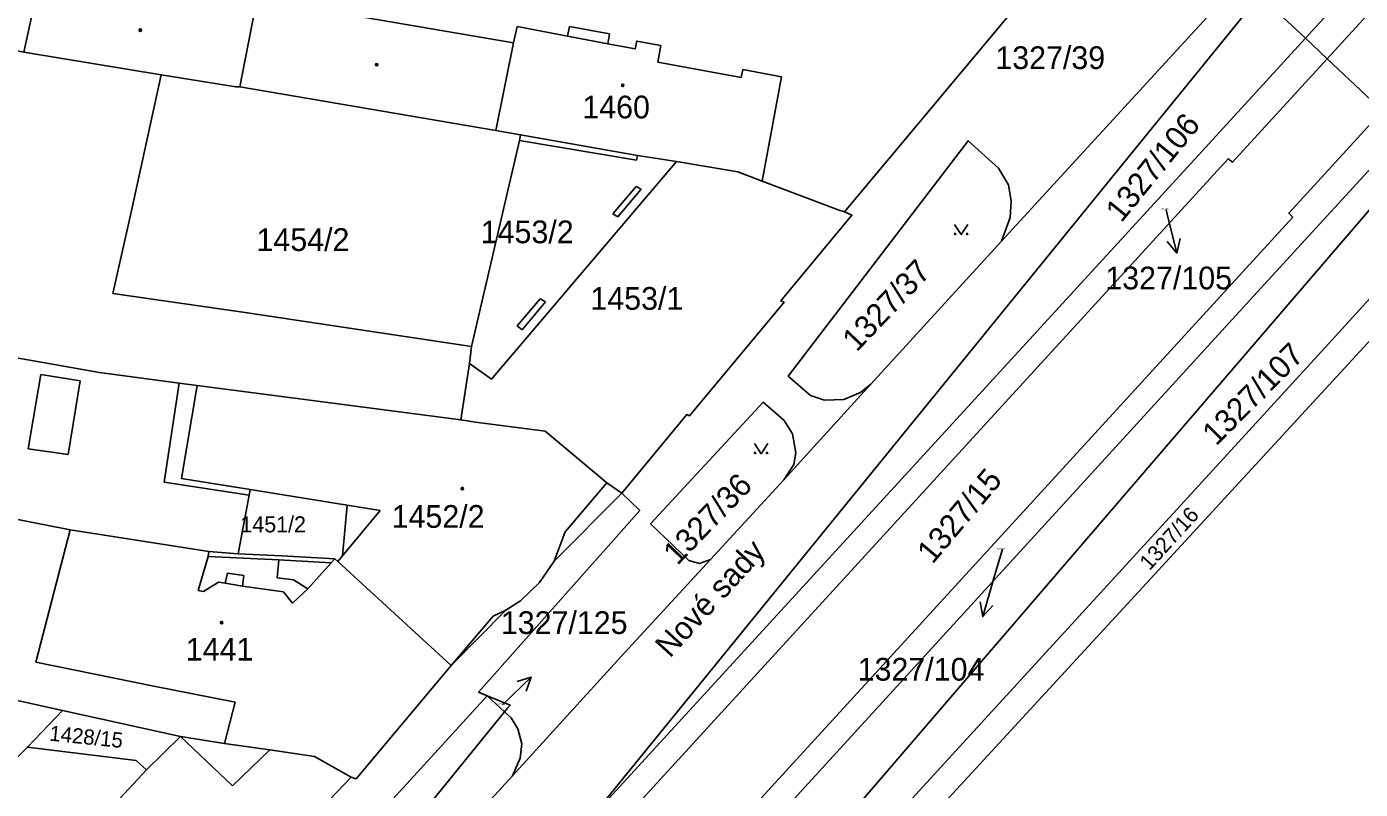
# Model space of a CAD drawing. Extents: x -598934 to -598196, y -1162208 to -1161502.
# Drawn here: x -598545.1 to -598445.3, y -1161658.4 to -1161601.3 of the extents above; entities that cross this region are included whole.
import ezdxf

# ---------------------------------------------------------------- set-up
doc = ezdxf.new("R2010")
doc.units = 0
for name, color, linetype in [('KN_CAR_KR', 7, 'Continuous'), ('KN_KULTURY', 7, 'Continuous'), ('KN_PARC_CIS_POM', 7, 'Continuous'), ('KN_PARC_CIS_POZ', 7, 'Continuous'), ('KN_PARC_CIS_STAV', 7, 'Continuous'), ('KN_PARC_PLOCHA', 7, 'Continuous'), ('KN_ULICE', 7, 'Continuous'), ('PARC_C_SIPKA', 7, 'Continuous'), ('parcely_l', 7, 'Continuous')]:
    doc.layers.add(name, color=color, linetype=linetype)

msp = doc.modelspace()

# ---------------------------------------------------------------- linework, layer by layer
at = {"layer": 'KN_CAR_KR'}
for points in [[(-598528.02, -1161600.24), (-598529.12, -1161605.85)], [(-598504.59, -1161602.07), (-598501.58, -1161602.63)], [(-598509.96, -1161609.12), (-598508.64, -1161602.57)], [(-598508.2, -1161609.86), (-598499.44, -1161611.34)], [(-598499.44, -1161611.34), (-598499.36, -1161610.98)], [(-598501.21, -1161615.35), (-598499.47, -1161613.31)], [(-598499.1, -1161613.51), (-598500.83, -1161615.58)], [(-598499.47, -1161613.31), (-598499.1, -1161613.51)], [(-598500.83, -1161615.58), (-598501.21, -1161615.35)], [(-598508.38, -1161623.74), (-598506.64, -1161621.71)], [(-598506.25, -1161621.94), (-598507.99, -1161624.03)], [(-598506.64, -1161621.71), (-598506.25, -1161621.94)], [(-598507.99, -1161624.03), (-598508.38, -1161623.74)], [(-598544.96, -1161632.94), (-598544, -1161627.37)], [(-598544, -1161627.37), (-598541.06, -1161627.84)], [(-598541.06, -1161627.84), (-598541.96, -1161633.36)], [(-598541.96, -1161633.36), (-598544.96, -1161632.94)], [(-598528.35, -1161635.98), (-598528.42, -1161636.39)], [(-598501.66, -1161635.48), (-598504.77, -1161639.13)], [(-598521.09, -1161637.15), (-598518.63, -1161637.55)], [(-598521.44, -1161640.93), (-598518.63, -1161637.55)], [(-598544.38, -1161648.88), (-598541.81, -1161638.99)], [(-598504.77, -1161639.13), (-598505.6, -1161641.33)], [(-598532.25, -1161643.52), (-598531.49, -1161640.98)], [(-598531.43, -1161640.62), (-598531.49, -1161640.98)], [(-598531.49, -1161640.98), (-598526.2, -1161641.24)], [(-598526.2, -1161641.24), (-598526.33, -1161642.58)], [(-598522.28, -1161641.47), (-598526.2, -1161641.24)], [(-598522, -1161641.16), (-598522.28, -1161641.47)], [(-598530.21, -1161642.99), (-598530.04, -1161642.23)], [(-598530.04, -1161642.23), (-598528.83, -1161642.4)], [(-598528.83, -1161642.4), (-598528.92, -1161643.2)], [(-598524.03, -1161643.4), (-598522.28, -1161641.47)], [(-598531.85, -1161643.6), (-598530.71, -1161642.91)], [(-598530.71, -1161642.91), (-598530.21, -1161642.99)], [(-598530.21, -1161642.99), (-598528.92, -1161643.2)], [(-598528.92, -1161643.2), (-598525.85, -1161643.62)], [(-598526.33, -1161642.58), (-598525.11, -1161642.74)], [(-598525.17, -1161644.48), (-598524.03, -1161643.4)], [(-598525.11, -1161642.74), (-598524.03, -1161643.4)], [(-598532.25, -1161643.52), (-598531.85, -1161643.6)], [(-598525.85, -1161643.62), (-598525.17, -1161644.48)], [(-598509.22, -1161645.01), (-598510.16, -1161645.46)], [(-598510.16, -1161645.46), (-598513.3, -1161649.15)], [(-598535.68, -1161650.66), (-598544.38, -1161648.88)], [(-598529.48, -1161651.89), (-598535.68, -1161650.66)], [(-598530.26, -1161654.98), (-598529.48, -1161651.89)], [(-598533.57, -1161654.46), (-598529.68, -1161658.14)], [(-598529.68, -1161658.14), (-598526.88, -1161655.45)]]:
    msp.add_lwpolyline(points, dxfattribs=at)
at = {"layer": 'KN_KULTURY'}
for points in [[(-598475.642, -1161616.152), (-598475.142, -1161616.902), (-598474.642, -1161616.152)], [(-598490.612, -1161632.542), (-598490.112, -1161633.292), (-598489.612, -1161632.542)]]:
    msp.add_lwpolyline(points, dxfattribs=at)
for centre, radius in [((-598536.57, -1161601.61), 0.09), ((-598536.57, -1161601.61), 0.0398), ((-598518.88, -1161604.2), 0.09), ((-598518.88, -1161604.2), 0.0398), ((-598500.47, -1161605.74), 0.09), ((-598500.47, -1161605.74), 0.0398), ((-598475.592, -1161616.851), 0.05), ((-598474.693, -1161616.851), 0.05), ((-598490.562, -1161633.241), 0.05), ((-598489.663, -1161633.241), 0.05), ((-598512.47, -1161635.9), 0.09), ((-598512.47, -1161635.9), 0.0398), ((-598530.48, -1161645.94), 0.09), ((-598530.48, -1161645.94), 0.0398)]:
    msp.add_circle(centre, radius, dxfattribs=at)
at = {"layer": 'KN_PARC_PLOCHA'}
for points in [[(-598423.21, -1161568.79), (-598420.91, -1161571.06), (-598421.93, -1161572.17), (-598449.39, -1161602.22), (-598452.8, -1161599.01), (-598438.32, -1161581.74), (-598435.01, -1161576.84), (-598428.2, -1161569.42), (-598425.39, -1161566.34)], [(-598419.3, -1161572.65), (-598420.31, -1161573.75), (-598447.76, -1161603.75), (-598449.39, -1161602.22), (-598421.93, -1161572.17), (-598420.91, -1161571.06)], [(-598415.2, -1161576.69), (-598443.61, -1161607.65), (-598447.76, -1161603.75), (-598420.31, -1161573.75), (-598419.3, -1161572.65)], [(-598449.39, -1161602.22), (-598457.13, -1161610.69), (-598502.88, -1161660.58), (-598453, -1161599.23), (-598452.8, -1161599.01)], [(-598545.28, -1161603.26), (-598535.01, -1161604.94), (-598537.19, -1161614.99), (-598538.62, -1161621.3), (-598528.73, -1161622.73), (-598511.79, -1161625.27), (-598511.94, -1161626.55), (-598512.59, -1161630.77), (-598532.32, -1161628.19), (-598533.65, -1161628.02), (-598539.63, -1161627.23), (-598560.25, -1161623.59), (-598558.85, -1161616.58), (-598558.4, -1161613.55), (-598557.25, -1161608.48), (-598555.71, -1161608.8), (-598553.66, -1161601.61)], [(-598447.76, -1161603.75), (-598454.84, -1161611.48), (-598455.16, -1161611.23), (-598501.41, -1161661.76), (-598504.18, -1161664.78), (-598505.37, -1161663.64), (-598502.88, -1161660.58), (-598457.13, -1161610.69), (-598449.39, -1161602.22)], [(-598443.61, -1161607.65), (-598450.63, -1161615.3), (-598450.33, -1161615.61), (-598497.15, -1161666.75), (-598499.48, -1161669.29), (-598504.18, -1161664.78), (-598501.41, -1161661.76), (-598455.16, -1161611.23), (-598454.84, -1161611.48), (-598447.76, -1161603.75)], [(-598508.12, -1161609.45), (-598508.2, -1161609.86), (-598511.79, -1161625.27), (-598528.73, -1161622.73), (-598538.62, -1161621.3), (-598537.19, -1161614.99), (-598535.01, -1161604.94), (-598529.41, -1161605.86), (-598529.12, -1161605.85), (-598509.96, -1161609.12)], [(-598441.98, -1161609.19), (-598452.99, -1161621.22), (-598496.1, -1161668.36), (-598498.13, -1161670.59), (-598499.48, -1161669.29), (-598497.15, -1161666.75), (-598450.33, -1161615.61), (-598450.63, -1161615.3), (-598443.61, -1161607.65)], [(-598496.45, -1161611.44), (-598510.29, -1161627.71), (-598511.94, -1161626.55), (-598511.79, -1161625.27), (-598508.2, -1161609.86), (-598508.12, -1161609.45), (-598499.36, -1161610.98)], [(-598440.63, -1161610.45), (-598487.2, -1161664.63), (-598493.87, -1161672.5), (-598494.79, -1161673.79), (-598498.13, -1161670.59), (-598496.1, -1161668.36), (-598452.99, -1161621.22), (-598441.98, -1161609.19)], [(-598437.32, -1161613.76), (-598448.19, -1161625.65), (-598493.45, -1161675.07), (-598494.79, -1161673.79), (-598493.87, -1161672.5), (-598487.2, -1161664.63), (-598440.63, -1161610.45), (-598440.23, -1161610.79), (-598438.3, -1161612.74)], [(-598472.12, -1161617.39), (-598481.9, -1161628.09), (-598482.68, -1161628.72), (-598483.92, -1161629.25), (-598485.37, -1161629.29), (-598486.41, -1161628.93), (-598488.08, -1161627.5), (-598474.63, -1161609.88), (-598472.35, -1161611.93), (-598471.61, -1161613.17), (-598471.39, -1161614.41), (-598471.47, -1161615.63)], [(-598490.04, -1161612.91), (-598484.36, -1161615.05), (-598483.87, -1161615.19), (-598483.32, -1161615.46), (-598488.64, -1161621.85), (-598488.4, -1161621.97), (-598495.46, -1161630.46), (-598495.67, -1161630.35), (-598500.54, -1161636.25), (-598501.66, -1161635.48), (-598506.27, -1161631.62), (-598511.49, -1161630.94), (-598512.59, -1161630.77), (-598511.94, -1161626.55), (-598510.29, -1161627.71), (-598496.45, -1161611.44), (-598491.85, -1161612.22)], [(-598435.81, -1161615.34), (-598438.63, -1161618.4), (-598492.06, -1161676.4), (-598493.45, -1161675.07), (-598448.19, -1161625.65), (-598437.32, -1161613.76)], [(-598560.25, -1161623.59), (-598539.63, -1161627.23), (-598533.65, -1161628.02), (-598534.77, -1161635.43), (-598528.42, -1161636.39), (-598529.24, -1161640.79), (-598531.43, -1161640.62), (-598541.81, -1161638.99), (-598547.4, -1161637.89), (-598567.35, -1161633.97), (-598576.72, -1161632.1), (-598574.77, -1161620.33)], [(-598532.32, -1161628.19), (-598533.48, -1161635.15), (-598528.35, -1161635.98), (-598521.09, -1161637.15), (-598521.44, -1161640.93), (-598521.79, -1161641.35), (-598522, -1161641.16), (-598525.98, -1161640.94), (-598529.24, -1161640.79), (-598528.42, -1161636.39), (-598534.77, -1161635.43), (-598533.65, -1161628.02)], [(-598512.59, -1161630.77), (-598511.49, -1161630.94), (-598506.27, -1161631.62), (-598501.66, -1161635.48), (-598500.54, -1161636.25), (-598505.6, -1161641.33), (-598506.7, -1161642.94), (-598508.13, -1161644.29), (-598509.22, -1161645.01), (-598513.3, -1161649.15), (-598521.79, -1161641.35), (-598521.44, -1161640.93), (-598521.09, -1161637.15), (-598528.35, -1161635.98), (-598533.48, -1161635.15), (-598532.32, -1161628.19)], [(-598488.42, -1161635.24), (-598493.91, -1161641.2), (-598494.73, -1161641.51), (-598495.52, -1161641.28), (-598498.38, -1161638.54), (-598489.95, -1161629.45), (-598488.39, -1161630.8), (-598487.77, -1161631.81), (-598487.51, -1161633.24), (-598487.66, -1161634.1)], [(-598529.24, -1161640.79), (-598525.98, -1161640.94), (-598522, -1161641.16), (-598521.79, -1161641.35), (-598513.3, -1161649.15), (-598520.41, -1161657.62), (-598520.79, -1161657.48), (-598523.54, -1161655.94), (-598526.88, -1161655.45), (-598530.26, -1161654.98), (-598533.57, -1161654.46), (-598542.39, -1161652.51), (-598550.29, -1161650.75), (-598549.72, -1161648.11), (-598547.4, -1161637.89), (-598541.81, -1161638.99), (-598531.43, -1161640.62)], [(-598509.32, -1161652.6), (-598516.2, -1161661.08), (-598520.6, -1161666.22), (-598541.05, -1161689.39), (-598542.22, -1161690.68), (-598542.71, -1161690.57), (-598543.81, -1161690.01), (-598544.94, -1161688.98), (-598510.61, -1161651.4)], [(-598509.32, -1161652.6), (-598510.61, -1161651.4), (-598508.89, -1161652.11), (-598509.1, -1161652.33)], [(-598533.57, -1161654.46), (-598536.1, -1161656.95), (-598536.87, -1161656.25), (-598545.02, -1161655.24), (-598542.39, -1161652.51)], [(-598508.71, -1161657.4), (-598538.27, -1161689.71), (-598539.31, -1161690.33), (-598540.45, -1161690.7), (-598541.63, -1161690.81), (-598542.22, -1161690.68), (-598541.05, -1161689.39), (-598520.6, -1161666.22), (-598516.2, -1161661.08), (-598509.32, -1161652.6), (-598508.82, -1161653.06), (-598508.32, -1161653.87), (-598508.03, -1161654.99), (-598508.15, -1161656.06)], [(-598536.1, -1161656.95), (-598543.36, -1161664.75), (-598548.22, -1161669.81), (-598553.01, -1161665.26), (-598553.29, -1161665.01), (-598553.46, -1161664.69), (-598553.52, -1161664.38), (-598553.45, -1161663.96), (-598553.24, -1161663.61), (-598552.96, -1161663.37), (-598548.13, -1161658.38), (-598545.02, -1161655.24), (-598536.87, -1161656.25)], [(-598520.79, -1161657.48), (-598535.07, -1161672.42), (-598543.36, -1161664.75), (-598536.1, -1161656.95), (-598533.57, -1161654.46), (-598530.26, -1161654.98), (-598526.88, -1161655.45), (-598523.54, -1161655.94)]]:
    msp.add_lwpolyline(points, close=True, dxfattribs=at)
for points in [[(-598601.64, -1161758.47), (-598594.41, -1161746.34), (-598574.71, -1161725.04), (-598562.49, -1161716.2), (-598546.26, -1161698.46), (-598538.27, -1161689.71), (-598508.71, -1161657.4), (-598500.6, -1161648.49), (-598493.91, -1161641.2), (-598488.42, -1161635.24), (-598481.9, -1161628.09), (-598472.12, -1161617.39), (-598454.81, -1161598.51), (-598446.33, -1161589.22), (-598435.01, -1161576.84), (-598438.32, -1161581.74), (-598452.8, -1161599.01), (-598453, -1161599.23), (-598502.88, -1161660.58), (-598537.16, -1161698.1), (-598569.06, -1161732.86), (-598601.28, -1161767.71)], [(-598543.94, -1161597.07), (-598545.28, -1161603.26), (-598553.66, -1161601.61), (-598579.26, -1161595.13)], [(-598521.93, -1161600.29), (-598508.64, -1161602.57), (-598508.36, -1161601.34), (-598504.59, -1161602.07), (-598504.44, -1161601.34), (-598501.46, -1161601.89), (-598501.58, -1161602.63), (-598499.54, -1161603.01), (-598499.42, -1161602.43), (-598497.61, -1161602.77), (-598497.84, -1161604), (-598491.6, -1161605.15), (-598491.49, -1161604.56), (-598488.59, -1161605.09), (-598490.04, -1161612.91), (-598491.85, -1161612.22), (-598496.45, -1161611.44), (-598499.36, -1161610.98), (-598508.12, -1161609.45), (-598509.96, -1161609.12), (-598529.12, -1161605.85), (-598529.41, -1161605.86), (-598535.01, -1161604.94), (-598545.28, -1161603.26), (-598543.94, -1161597.07)], [(-598454.81, -1161598.51), (-598472.12, -1161617.39), (-598471.47, -1161615.63), (-598471.39, -1161614.41), (-598471.61, -1161613.17), (-598472.35, -1161611.93), (-598474.63, -1161609.88), (-598488.08, -1161627.5), (-598486.41, -1161628.93), (-598485.37, -1161629.29), (-598483.92, -1161629.25), (-598482.68, -1161628.72), (-598481.9, -1161628.09), (-598488.42, -1161635.24), (-598487.66, -1161634.1), (-598487.51, -1161633.24), (-598487.77, -1161631.81), (-598488.39, -1161630.8), (-598489.95, -1161629.45), (-598498.38, -1161638.54), (-598495.52, -1161641.28), (-598494.73, -1161641.51), (-598493.91, -1161641.2), (-598500.6, -1161648.49), (-598508.71, -1161657.4), (-598508.15, -1161656.06), (-598508.03, -1161654.99), (-598508.32, -1161653.87), (-598508.82, -1161653.06), (-598509.32, -1161652.6), (-598509.1, -1161652.33), (-598508.89, -1161652.11), (-598510.61, -1161651.4), (-598511.26, -1161651.13), (-598499.2, -1161637.54), (-598500.54, -1161636.25), (-598495.67, -1161630.35), (-598495.46, -1161630.46), (-598488.4, -1161621.97), (-598488.64, -1161621.85), (-598483.32, -1161615.46), (-598483.87, -1161615.19), (-598470.85, -1161599.65)], [(-598470.85, -1161599.65), (-598483.87, -1161615.19), (-598484.36, -1161615.05), (-598490.04, -1161612.91), (-598488.59, -1161605.09), (-598491.49, -1161604.56), (-598491.6, -1161605.15), (-598497.84, -1161604), (-598497.61, -1161602.77), (-598499.42, -1161602.43), (-598499.54, -1161603.01), (-598501.58, -1161602.63), (-598501.46, -1161601.89), (-598504.44, -1161601.34), (-598504.59, -1161602.07), (-598508.36, -1161601.34), (-598508.64, -1161602.57), (-598521.93, -1161600.29)], [(-598444.82, -1161773.72), (-598474.53, -1161747.01), (-598458.77, -1161729.49), (-598468.63, -1161720.8), (-598458.45, -1161708.36), (-598488.05, -1161680.21), (-598492.06, -1161676.4), (-598438.63, -1161618.4)], [(-598535.07, -1161672.42), (-598520.79, -1161657.48), (-598520.41, -1161657.62), (-598513.3, -1161649.15), (-598509.22, -1161645.01), (-598508.13, -1161644.29), (-598506.7, -1161642.94), (-598505.6, -1161641.33), (-598500.54, -1161636.25), (-598499.2, -1161637.54), (-598511.26, -1161651.13), (-598510.61, -1161651.4), (-598544.94, -1161688.98)], [(-598567.35, -1161665.43), (-598552.3, -1161650.32), (-598550.29, -1161650.75), (-598542.39, -1161652.51), (-598545.02, -1161655.24), (-598548.13, -1161658.38), (-598552.96, -1161663.37)]]:
    msp.add_lwpolyline(points, dxfattribs=at)
at = {"layer": 'PARC_C_SIPKA'}
for points in [[(-598459.81, -1161615.04), (-598459.73, -1161615.37), (-598459.004, -1161618.281)], [(-598458.761, -1161617.19), (-598459.004, -1161618.281), (-598459.731, -1161617.432)], [(-598472.06, -1161640.44), (-598472.69, -1161642.6), (-598473.527, -1161645.481)], [(-598472.767, -1161644.66), (-598473.527, -1161645.481), (-598473.728, -1161644.381)], [(-598509.47, -1161652.08), (-598507.308, -1161650)], [(-598508.375, -1161650.333), (-598507.308, -1161650), (-598507.682, -1161651.054)]]:
    msp.add_lwpolyline(points, dxfattribs=at)
at = {"layer": 'parcely_l'}
for points in [[(-598449.39, -1161602.22), (-598421.93, -1161572.17), (-598420.91, -1161571.06)], [(-598419.3, -1161572.65), (-598420.31, -1161573.75), (-598447.76, -1161603.75)], [(-598545.28, -1161603.26), (-598543.94, -1161597.07), (-598543.73, -1161596.1), (-598530.32, -1161598.92), (-598528.99, -1161599.15), (-598527.81, -1161599.28), (-598524.69, -1161599.81), (-598524.6, -1161599.32), (-598521.85, -1161599.79), (-598521.93, -1161600.29), (-598508.64, -1161602.57), (-598508.36, -1161601.34), (-598504.59, -1161602.07), (-598504.44, -1161601.34), (-598501.46, -1161601.89), (-598501.58, -1161602.63), (-598499.54, -1161603.01), (-598499.42, -1161602.43), (-598497.61, -1161602.77), (-598497.84, -1161604), (-598491.6, -1161605.15), (-598491.49, -1161604.56), (-598488.59, -1161605.09), (-598490.04, -1161612.91)], [(-598454.81, -1161598.51), (-598472.12, -1161617.39)], [(-598502.88, -1161660.58), (-598453, -1161599.23), (-598452.8, -1161599.01)], [(-598452.8, -1161599.01), (-598449.39, -1161602.22)], [(-598483.87, -1161615.19), (-598470.85, -1161599.65)], [(-598449.39, -1161602.22), (-598457.13, -1161610.69), (-598502.88, -1161660.58)], [(-598447.76, -1161603.75), (-598449.39, -1161602.22)], [(-598545.28, -1161603.26), (-598535.01, -1161604.94)], [(-598504.18, -1161664.78), (-598501.41, -1161661.76), (-598455.16, -1161611.23), (-598454.84, -1161611.48), (-598447.76, -1161603.75)], [(-598447.76, -1161603.75), (-598443.61, -1161607.65)], [(-598535.01, -1161604.94), (-598537.19, -1161614.99), (-598538.62, -1161621.3), (-598528.73, -1161622.73), (-598511.79, -1161625.27)], [(-598508.12, -1161609.45), (-598509.96, -1161609.12), (-598529.12, -1161605.85), (-598529.41, -1161605.86), (-598535.01, -1161604.94)], [(-598443.61, -1161607.65), (-598450.63, -1161615.3), (-598450.33, -1161615.61), (-598497.15, -1161666.75), (-598499.48, -1161669.29)], [(-598511.79, -1161625.27), (-598508.2, -1161609.86), (-598508.12, -1161609.45)], [(-598508.12, -1161609.45), (-598499.36, -1161610.98), (-598496.45, -1161611.44)], [(-598498.13, -1161670.59), (-598496.1, -1161668.36), (-598452.99, -1161621.22), (-598441.98, -1161609.19)], [(-598440.63, -1161610.45), (-598487.2, -1161664.63), (-598493.87, -1161672.5), (-598494.79, -1161673.79)], [(-598472.12, -1161617.39), (-598471.47, -1161615.63), (-598471.39, -1161614.41), (-598471.61, -1161613.17), (-598472.35, -1161611.93), (-598474.63, -1161609.88), (-598488.08, -1161627.5), (-598486.41, -1161628.93), (-598485.37, -1161629.29), (-598483.92, -1161629.25), (-598482.68, -1161628.72), (-598481.9, -1161628.09)], [(-598496.45, -1161611.44), (-598510.29, -1161627.71), (-598511.94, -1161626.55)], [(-598490.04, -1161612.91), (-598491.85, -1161612.22), (-598496.45, -1161611.44)], [(-598490.04, -1161612.91), (-598484.36, -1161615.05), (-598483.87, -1161615.19)], [(-598493.45, -1161675.07), (-598448.19, -1161625.65), (-598437.32, -1161613.76)], [(-598500.54, -1161636.25), (-598495.67, -1161630.35), (-598495.46, -1161630.46), (-598488.4, -1161621.97), (-598488.64, -1161621.85), (-598483.32, -1161615.46), (-598483.87, -1161615.19)], [(-598435.81, -1161615.34), (-598438.63, -1161618.4), (-598492.06, -1161676.4)], [(-598472.12, -1161617.39), (-598481.9, -1161628.09)], [(-598560.25, -1161623.59), (-598539.63, -1161627.23), (-598533.65, -1161628.02)], [(-598511.94, -1161626.55), (-598511.79, -1161625.27)], [(-598511.94, -1161626.55), (-598512.59, -1161630.77)], [(-598533.65, -1161628.02), (-598534.77, -1161635.43), (-598528.42, -1161636.39), (-598529.24, -1161640.79)], [(-598532.32, -1161628.19), (-598533.65, -1161628.02)], [(-598521.79, -1161641.35), (-598521.44, -1161640.93), (-598521.09, -1161637.15), (-598528.35, -1161635.98), (-598533.48, -1161635.15), (-598532.32, -1161628.19)], [(-598532.32, -1161628.19), (-598512.59, -1161630.77)], [(-598481.9, -1161628.09), (-598488.42, -1161635.24)], [(-598488.42, -1161635.24), (-598487.66, -1161634.1), (-598487.51, -1161633.24), (-598487.77, -1161631.81), (-598488.39, -1161630.8), (-598489.95, -1161629.45), (-598498.38, -1161638.54), (-598495.52, -1161641.28), (-598494.73, -1161641.51), (-598493.91, -1161641.2)], [(-598512.59, -1161630.77), (-598511.49, -1161630.94), (-598506.27, -1161631.62), (-598501.66, -1161635.48), (-598500.54, -1161636.25)], [(-598488.42, -1161635.24), (-598493.91, -1161641.2)], [(-598513.3, -1161649.15), (-598509.22, -1161645.01), (-598508.13, -1161644.29), (-598506.7, -1161642.94), (-598505.6, -1161641.33), (-598500.54, -1161636.25)], [(-598510.61, -1161651.4), (-598511.26, -1161651.13), (-598499.2, -1161637.54), (-598500.54, -1161636.25)], [(-598529.24, -1161640.79), (-598531.43, -1161640.62), (-598541.81, -1161638.99), (-598547.4, -1161637.89)], [(-598521.79, -1161641.35), (-598522, -1161641.16), (-598525.98, -1161640.94), (-598529.24, -1161640.79)], [(-598513.3, -1161649.15), (-598521.79, -1161641.35)], [(-598493.91, -1161641.2), (-598500.6, -1161648.49), (-598508.71, -1161657.4)], [(-598520.79, -1161657.48), (-598520.41, -1161657.62), (-598513.3, -1161649.15)], [(-598550.29, -1161650.75), (-598542.39, -1161652.51)], [(-598510.61, -1161651.4), (-598544.94, -1161688.98), (-598543.81, -1161690.01), (-598542.71, -1161690.57), (-598542.22, -1161690.68)], [(-598509.32, -1161652.6), (-598509.1, -1161652.33), (-598508.89, -1161652.11), (-598510.61, -1161651.4)], [(-598510.61, -1161651.4), (-598509.32, -1161652.6)], [(-598545.02, -1161655.24), (-598542.39, -1161652.51)], [(-598542.39, -1161652.51), (-598533.57, -1161654.46)], [(-598542.22, -1161690.68), (-598541.05, -1161689.39), (-598520.6, -1161666.22), (-598516.2, -1161661.08), (-598509.32, -1161652.6)], [(-598508.71, -1161657.4), (-598508.15, -1161656.06), (-598508.03, -1161654.99), (-598508.32, -1161653.87), (-598508.82, -1161653.06), (-598509.32, -1161652.6)], [(-598553.45, -1161663.96), (-598553.24, -1161663.61), (-598552.96, -1161663.37), (-598548.13, -1161658.38), (-598545.02, -1161655.24)], [(-598536.1, -1161656.95), (-598536.87, -1161656.25), (-598545.02, -1161655.24)], [(-598536.1, -1161656.95), (-598533.57, -1161654.46)], [(-598533.57, -1161654.46), (-598530.26, -1161654.98), (-598526.88, -1161655.45), (-598523.54, -1161655.94), (-598520.79, -1161657.48)], [(-598543.36, -1161664.75), (-598536.1, -1161656.95)], [(-598508.71, -1161657.4), (-598538.27, -1161689.71)], [(-598520.79, -1161657.48), (-598535.07, -1161672.42)]]:
    msp.add_lwpolyline(points, dxfattribs=at)

# ---------------------------------------------------------------- texts
at = {"layer": 'KN_PARC_CIS_POM'}
for s, p in [('1327/105', (-598460.193, -1161615.04)), ('1327/104', (-598472.443, -1161640.44)), ('1327/125', (-598509.853, -1161652.08))]:
    msp.add_text(s, height=0.1, dxfattribs=at).set_placement(p)
at = {"layer": 'KN_PARC_CIS_POZ'}
for s, height, p in [('1327/39', 1.7, (-598472.587, -1161604.52)), ('1327/105', 1.7, (-598464.357, -1161621)), ('1453/1', 1.7, (-598502.887, -1161622.53)), ('1451/2', 1.2, (-598529.08, -1161639.18)), ('1327/125', 1.7, (-598509.587, -1161646.78)), ('1327/104', 1.7, (-598482.887, -1161650.27))]:
    msp.add_text(s, height=height, dxfattribs=at).set_placement(p)
for s, height, rotation, p in [('1327/106', 1.7, 50.83094, (-598463.156, -1161616.072)), ('1327/37', 1.7, 46.41916, (-598482.966, -1161625.745)), ('1327/107', 1.7, 45.03336, (-598456.065, -1161632.761)), ('1327/15', 1.7, 49.9291, (-598477.283, -1161641.61)), ('1327/36', 1.7, 46.01459, (-598496.375, -1161641.697)), ('1327/16', 1.16, 47.7003, (-598461.046, -1161642.088)), ('1428/15', 1.14, 354.19453, (-598543.41, -1161654.756))]:
    msp.add_text(s, height=height, rotation=rotation, dxfattribs=at).set_placement(p)
at = {"layer": 'KN_PARC_CIS_STAV'}
for s, p in [('1460', (-598503.492, -1161608.21)), ('1454/2', (-598527.872, -1161618.13)), ('1453/2', (-598511.092, -1161617.55)), ('1452/2', (-598517.762, -1161638.84)), ('1441', (-598533.162, -1161648.77))]:
    msp.add_text(s, height=1.7, dxfattribs=at).set_placement(p)
at = {"layer": 'KN_ULICE'}
msp.add_text('Nové sady', height=1.7, rotation=47.70036, dxfattribs=at).set_placement((-598496.934, -1161648.639))

doc.saveas('drawing.dxf')
